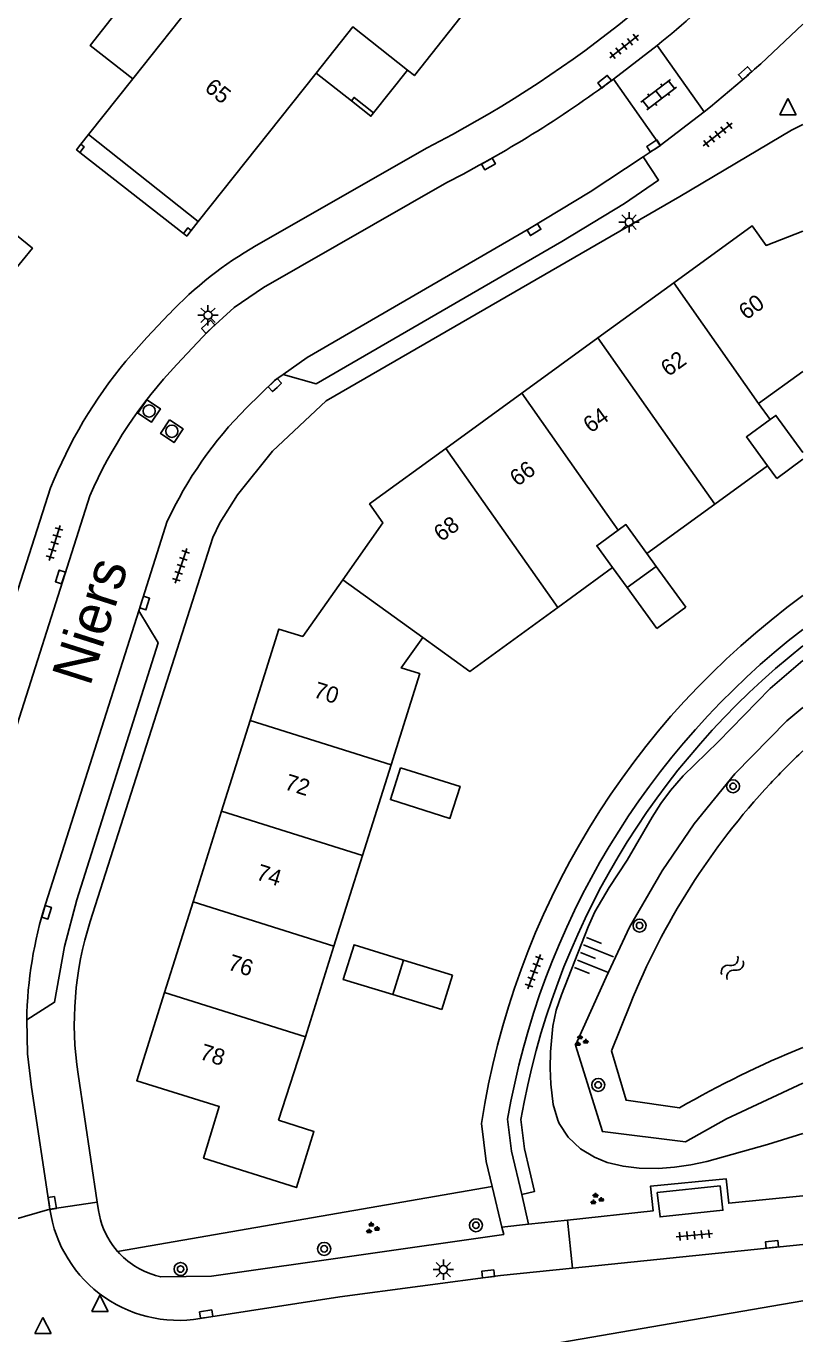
# Model space of a CAD drawing. Extents: x 126000 to 131009, y 393000 to 395500.
# Drawn here: x 130952.3 to 131000, y 394940.2 to 395020.6 of the extents above; entities that cross this region are included whole.
import ezdxf

# ---------------------------------------------------------------- set-up
doc = ezdxf.new("R2010")
doc.units = 0
for name, color, linetype in [('gg-afsc-erfafscheiding', 7, 'Continuous'), ('gg-anno-huisnummerreeks BGT', 7, 'Continuous'), ('gg-anno-openbare ruimte label', 7, 'Continuous'), ('gg-bbg-abri', 7, 'Continuous'), ('gg-bbg-bijgebouw', 7, 'Continuous'), ('gg-bbg-gedigitaliseerde bebouwing', 7, 'Continuous'), ('gg-bbg-gedigitaliseerde bijgebouw', 7, 'Continuous'), ('gg-bbg-hoofdgebouw', 7, 'Continuous'), ('gg-bbg-luifel en loopbrug', 7, 'Continuous'), ('gg-bbg-onder overbouw', 7, 'Continuous'), ('gg-bbg-pand overbouw', 7, 'Continuous'), ('gg-bbg-pilaar onder overbouw', 7, 'Continuous'), ('gg-bbg-pilaar pand', 7, 'Continuous'), ('gg-bbg-tussenscheiding', 7, 'Continuous'), ('gg-knt-BGT kruinlijn', 7, 'Continuous'), ('gg-knt-verharding', 7, 'Continuous'), ('gg-knt-verharding nz', 7, 'Continuous'), ('gg-kntw-beschoeiing', 7, 'Continuous'), ('gg-kwrk-duiker nz buis', 7, 'Continuous'), ('gt-grn-groengrens', 7, 'Continuous'), ('gt-grn-weggrens', 7, 'Continuous'), ('gt-symb-boom', 7, 'Continuous'), ('gt-symb-groenvak', 7, 'Continuous'), ('gt-symb-klinker verharding', 7, 'Continuous'), ('gt-symb-kolk', 7, 'Continuous'), ('gt-symb-lichtmast', 7, 'Continuous'), ('gt-symb-rioolschacht', 7, 'Continuous'), ('gt-symb-talud symbool', 7, 'Continuous'), ('gt-symb-tegel verharding', 7, 'Continuous'), ('gt-symb-waterafsluiter', 7, 'Continuous'), ('gt-symb-watersymbool', 7, 'Continuous')]:
    doc.layers.add(name, color=color, linetype=linetype)

# ---------------------------------------------------------------- blocks, each defined once
blk = doc.blocks.new('gt0-KOLK')
at = {"layer": 'gt-symb-kolk'}
blk.add_lwpolyline([(0, 0), (0.375, 0), (0.375, 0.4), (-0.375, 0.4), (-0.375, 0), (0, 0)], dxfattribs=at)
blk = doc.blocks.new('gt0-TEG1')
at = {"layer": 'gt-symb-tegel verharding'}
for p, q in [((-1.125, 0), (1.125, 0)), ((-0.9, -0.25), (-0.9, 0.25)), ((-0.45, -0.25), (-0.45, 0.25)), ((0, -0.25), (0, 0.25)), ((0.45, -0.25), (0.45, 0.25)), ((0.9, -0.25), (0.9, 0.25))]:
    blk.add_line(p, q, dxfattribs=at)
blk = doc.blocks.new('gt0-KL1')
at = {"layer": 'gt-symb-klinker verharding'}
for p, q in [((-1.15, 0.3), (1.15, 0.3)), ((-1, -0.3), (-1, 0.3)), ((-0.5, 0.3), (-0.5, 0.45)), ((0, -0.3), (0, 0.3)), ((0.5, 0.3), (0.5, 0.45)), ((1, -0.3), (1, 0.3)), ((-1.15, -0.3), (1.15, -0.3)), ((-0.5, -0.45), (-0.5, -0.3)), ((0.5, -0.45), (0.5, -0.3))]:
    blk.add_line(p, q, dxfattribs=at)
blk = doc.blocks.new('gt0-LMAST')
at = {"layer": 'gt-symb-lichtmast'}
for p, q in [((-0.182, 0.173), (-0.447, 0.438)), ((-0.005, 0.246), (-0.005, 0.621)), ((0.172, 0.173), (0.437, 0.438)), ((-0.255, -0.004), (-0.63, -0.004)), ((-0.182, -0.181), (-0.447, -0.446)), ((-0.005, -0.254), (-0.005, -0.629)), ((0.437, -0.446), (0.172, -0.181)), ((0.245, -0.004), (0.62, -0.004))]:
    blk.add_line(p, q, dxfattribs=at)
blk.add_circle((-0.005, -0.004), 0.25, dxfattribs=at)
blk = doc.blocks.new('gt0-BOOM')
at = {"layer": 'gt-symb-boom'}
for radius in [0.4, 0.2]:
    blk.add_circle((0, 0), radius, dxfattribs=at)
blk = doc.blocks.new('gt0-GRVAK')
at = {"layer": 'gt-symb-groenvak'}
for p, q in [((-0.11, 0.189), (-0.228, 0.24)), ((-0.182, 0.153), (0.088, 0.153)), ((-0.091, 0.211), (-0.156, 0.322)), ((-0.047, 0.214), (-0.047, 0.393)), ((-0.004, 0.211), (0.061, 0.322)), ((0.015, 0.189), (0.133, 0.24)), ((0.262, -0.052), (0.197, 0.059)), ((0.305, -0.049), (0.305, 0.13)), ((0.349, -0.052), (0.414, 0.059)), ((-0.245, -0.228), (-0.363, -0.177)), ((-0.318, -0.264), (-0.047, -0.264)), ((-0.226, -0.206), (-0.291, -0.095)), ((-0.183, -0.203), (-0.183, -0.024)), ((-0.139, -0.206), (-0.074, -0.095)), ((-0.12, -0.228), (-0.002, -0.177)), ((0.243, -0.074), (0.125, -0.023)), ((0.17, -0.11), (0.441, -0.11)), ((0.368, -0.074), (0.486, -0.023))]:
    blk.add_line(p, q, dxfattribs=at)
blk = doc.blocks.new('gt0-RS')
at = {"layer": 'gt-symb-rioolschacht'}
blk.add_lwpolyline([(-0.5, -0.5), (0.5, -0.5), (0.5, 0.5), (-0.5, 0.5)], close=True, dxfattribs=at)
blk.add_circle((0, 0), 0.375, dxfattribs=at)
blk = doc.blocks.new('gt0-WAFSL')
at = {"layer": 'gt-symb-waterafsluiter'}
for p, q in [((-0.5, -0.333), (0, 0.667)), ((0, 0.667), (0.5, -0.333)), ((0.5, -0.333), (-0.5, -0.333))]:
    blk.add_line(p, q, dxfattribs=at)
blk = doc.blocks.new('gt0-WA')
at = {"layer": 'gt-symb-watersymbool'}
for centre, start, end in [((-0.323, 0.022), 28.07249, 151.92751), ((0.427, 0.422), 208.07248, 331.92751), ((-0.323, -0.428), 28.07249, 151.92751), ((0.427, -0.028), 208.07248, 331.92751)]:
    blk.add_arc(centre, 0.425, start, end, dxfattribs=at)
blk = doc.blocks.new('gt0-TALUD_1')
at = {"layer": 'gt-symb-talud symbool'}
for p, q in [((-1, -1), (-1, 0)), ((-0.5, -2), (-0.5, 0)), ((0, -1), (0, 0)), ((0.5, -2), (0.5, 0)), ((1, -1), (1, 0))]:
    blk.add_line(p, q, dxfattribs=at)

msp = doc.modelspace()

# ---------------------------------------------------------------- linework, layer by layer
at = {"layer": 'gg-afsc-erfafscheiding'}
msp.add_line((130980.912, 394949.28), (130957.9, 394945.296), dxfattribs=at)
at = {"layer": 'gg-bbg-abri'}
msp.add_lwpolyline([(130991.061, 394948.904), (130991.228, 394947.41), (130995.085, 394947.818), (130994.918, 394949.312), (130991.061, 394948.904)], dxfattribs=at)
at = {"layer": 'gg-bbg-bijgebouw'}
for p, q in [((130998.394, 394992.788), (131000, 394993.964)), ((130992.814, 394984.878), (130991.024, 394983.569)), ((130978.487, 394962.263), (130977.832, 394960.155))]:
    msp.add_line(p, q, dxfattribs=at)
at = {"layer": 'gg-bbg-gedigitaliseerde bebouwing'}
for p, q in [((130958.831, 395017.34), (130956.121, 395013.918)), ((130997.285, 394997.391), (131000, 394999.368)), ((130997.285, 394997.391), (130998.002, 394996.407)), ((130994.59, 394991.2), (130997.832, 394993.561)), ((130990.426, 394988.167), (130994.59, 394991.2)), ((130984.94, 394984.867), (130988.306, 394987.319)), ((130972.949, 394969.623), (130974.701, 394975.199)), ((130971.197, 394964.049), (130972.949, 394969.623)), ((130969.446, 394958.474), (130971.197, 394964.049)), ((130967.784, 394953.363), (130969.446, 394958.474))]:
    msp.add_line(p, q, dxfattribs=at)
for points in [[(130961.69, 395023.37), (130962.87, 395022.44), (130958.831, 395017.34)], [(130976.665, 394983.005), (130979.536, 394980.931), (130984.94, 394984.867)], [(130976.665, 394983.005), (130975.33, 394981.15), (130976.46, 394980.8)], [(130974.701, 394975.199), (130976.461, 394980.8), (130976.46, 394980.8)]]:
    msp.add_lwpolyline(points, dxfattribs=at)
at = {"layer": 'gg-bbg-gedigitaliseerde bijgebouw'}
for p, q in [((130998.394, 394992.788), (130997.832, 394993.561)), ((130990.426, 394988.167), (130990.993, 394987.386)), ((130989.203, 394986.085), (130988.306, 394987.319)), ((130990.993, 394987.386), (130992.814, 394984.878)), ((130991.024, 394983.569), (130989.203, 394986.085)), ((130975.459, 394963.196), (130978.487, 394962.263)), ((130977.832, 394960.155), (130974.804, 394961.072))]:
    msp.add_line(p, q, dxfattribs=at)
for points in [[(130951.407, 395005.377), (130947.91, 395008.209), (130949.169, 395009.763), (130952.666, 395006.932), (130951.407, 395005.377)], [(130998.002, 394996.407), (130998.35, 394996.66), (131000, 394994.373)], [(130975.287, 394975.015), (130974.667, 394973.055), (130978.32, 394971.9), (130978.942, 394973.866), (130975.287, 394975.015)], [(130974.804, 394961.072), (130971.77, 394961.99), (130972.43, 394964.13), (130975.459, 394963.196)]]:
    msp.add_lwpolyline(points, dxfattribs=at)
at = {"layer": 'gg-bbg-hoofdgebouw'}
for p, q in [((130962.857, 395008.571), (130970.095, 395017.689)), ((130992.065, 395004.81), (130987.4, 395001.418)), ((130982.733, 394998.023), (130987.4, 395001.418)), ((130982.733, 394998.023), (130978.069, 394994.631)), ((130966.045, 394977.915), (130964.293, 394972.341)), ((130964.293, 394972.341), (130962.541, 394966.767)), ((130962.541, 394966.767), (130960.788, 394961.192))]:
    msp.add_line(p, q, dxfattribs=at)
for points in [[(130968.646, 395031.434), (130980.017, 395022.471), (130976.134, 395017.539), (130975.709, 395017.875)], [(130992.065, 395004.81), (130996.886, 395008.316), (130997.746, 395007.102), (131000, 395007.974)], [(130971.733, 394986.568), (130974.193, 394990.056), (130973.384, 394991.224), (130978.069, 394994.631)], [(130971.733, 394986.568), (130969.273, 394983.079), (130967.81, 394983.531), (130966.045, 394977.915)], [(130960.788, 394961.192), (130959.085, 394955.773), (130964.153, 394954.199), (130963.186, 394951.028), (130968.889, 394949.21), (130969.962, 394952.664), (130967.784, 394953.363)]]:
    msp.add_lwpolyline(points, dxfattribs=at)
at = {"layer": 'gg-bbg-luifel en loopbrug'}
msp.add_lwpolyline([(130961.69, 395023.37), (130960.231, 395024.516), (130956.211, 395019.399), (130958.831, 395017.34)], dxfattribs=at)
at = {"layer": 'gg-bbg-onder overbouw'}
msp.add_line((130962.857, 395008.571), (130956.121, 395013.918), dxfattribs=at)
msp.add_lwpolyline([(130970.095, 395017.689), (130972.35, 395020.529), (130975.709, 395017.875)], dxfattribs=at)
at = {"layer": 'gg-bbg-pand overbouw'}
for p, q in [((130973.632, 395015.247), (130975.709, 395017.875)), ((130972.27, 395015.992), (130970.095, 395017.689)), ((130955.648, 395013.323), (130956.121, 395013.918)), ((130961.945, 395007.84), (130955.585, 395012.824)), ((130962.416, 395008.015), (130962.857, 395008.571))]:
    msp.add_line(p, q, dxfattribs=at)
at = {"layer": 'gg-bbg-pilaar onder overbouw'}
for points in [[(130973.632, 395015.247), (130972.431, 395016.196), (130972.27, 395015.992)], [(130955.585, 395012.824), (130955.852, 395013.161), (130955.648, 395013.323)], [(130961.945, 395007.84), (130962.212, 395008.177), (130962.416, 395008.015)]]:
    msp.add_lwpolyline(points, dxfattribs=at)
at = {"layer": 'gg-bbg-pilaar pand'}
for points in [[(130972.27, 395015.992), (130973.47, 395015.043), (130973.632, 395015.247)], [(130955.648, 395013.323), (130955.381, 395012.986), (130955.585, 395012.824)], [(130962.416, 395008.015), (130962.148, 395007.678), (130961.945, 395007.84)]]:
    msp.add_lwpolyline(points, dxfattribs=at)
at = {"layer": 'gg-bbg-tussenscheiding'}
for p, q in [((130992.065, 395004.81), (130997.285, 394997.391)), ((130978.069, 394994.631), (130984.94, 394984.867)), ((130990.993, 394987.386), (130989.203, 394986.085)), ((130971.733, 394986.568), (130976.665, 394983.005)), ((130966.045, 394977.915), (130974.701, 394975.199)), ((130964.293, 394972.341), (130972.949, 394969.623)), ((130962.541, 394966.767), (130971.197, 394964.049)), ((130975.459, 394963.196), (130974.804, 394961.072)), ((130960.788, 394961.192), (130969.446, 394958.474))]:
    msp.add_line(p, q, dxfattribs=at)
for points in [[(130994.59, 394991.2), (130992.623, 394993.995), (130987.4, 395001.418)], [(130982.733, 394998.023), (130987.959, 394990.598), (130988.657, 394989.607)], [(130997.832, 394993.561), (130996.537, 394995.342), (130998.002, 394996.407)], [(130988.657, 394989.607), (130989.13, 394989.95), (130990.426, 394988.167)], [(130988.306, 394987.319), (130987.34, 394988.65), (130988.657, 394989.607)]]:
    msp.add_lwpolyline(points, dxfattribs=at)
at = {"layer": 'gg-knt-BGT kruinlijn'}
msp.add_lwpolyline([(131000, 394952.542), (130997.827, 394951.855), (130994.093, 394950.823), (130993.117, 394950.606), (130992.125, 394950.458), (130991.126, 394950.386), (130989.949, 394950.407), (130988.953, 394950.525), (130987.98, 394950.762), (130987.197, 394951.074), (130986.338, 394951.594), (130985.585, 394952.306), (130985.037, 394953.145), (130984.943, 394953.357), (130984.668, 394954.319), (130984.52, 394955.559), (130984.479, 394956.559), (130984.495, 394957.557), (130984.647, 394959.128), (130984.853, 394960.105), (130985.164, 394961.064), (130986.814, 394965.244), (130987.227, 394966.149), (130988.107, 394967.654), (130989.199, 394969.338), (130990.741, 394971.967), (130991.278, 394972.807), (130991.863, 394973.608), (130992.653, 394974.509), (130994.804, 394976.613), (130997.994, 394979.877), (131000, 394981.607)], dxfattribs=at)
at = {"layer": 'gg-knt-verharding'}
for p, q in [((130991.046, 395019.39), (130988.372, 395017.321)), ((130993.934, 395015.313), (130991.046, 395019.39)), ((130988.372, 395017.321), (130991.243, 395013.242)), ((130993.934, 395015.313), (130991.243, 395013.242)), ((130976.913, 395013.105), (130966.424, 395007.099)), ((130991.243, 395013.242), (130990.182, 395012.54)), ((130953.79, 394992.211), (130946.232, 394968.749)), ((130956.193, 394991.722), (130948.693, 394968.141)), ((130959.21, 394984.663), (130960.956, 394990.154)), ((130956.653, 394948.327), (130955.471, 394956.19)), ((130980.912, 394949.28), (130981.517, 394946.789)), ((130982.731, 394948.788), (130983.156, 394946.964)), ((130956.73, 394947.814), (130956.653, 394948.327)), ((130985.535, 394947.218), (130983.156, 394946.964)), ((130957.9, 394945.296), (130957.617, 394945.649)), ((130985.844, 394944.263), (131000, 394945.713))]:
    msp.add_line(p, q, dxfattribs=at)
for points in [[(130956.222, 394965.564), (130963.756, 394989.149), (130964.176, 394990.065), (130965.271, 394991.774), (130967.42, 394994.462), (130970.71, 394997.554), (130992.44, 395010.113), (130999.312, 395014.198), (131000, 395014.538)], [(130990.182, 395012.54), (130991.139, 395011.118), (130989.044, 395009.688), (130985.202, 395007.349), (130970.109, 394998.602), (130968.076, 394999.183)], [(130978.128, 395010.969), (130966.873, 395004.521), (130965.061, 395003.298), (130963.448, 395001.822), (130961.536, 394999.795)], [(130961.061, 395002.885), (130959.702, 395001.451), (130958.416, 395000)], [(130965.818, 394997.122), (130967.552, 394998.811), (130968.076, 394999.183)], [(130959.21, 394984.663), (130960.404, 394982.692), (130955.408, 394966.901), (130954.636, 394964.021), (130954.036, 394960.597), (130952.323, 394959.521)], [(130952.323, 394959.521), (130952.377, 394957.442), (130952.604, 394955.374), (130953.743, 394947.89)], [(130980.255, 394953.156), (130980.537, 394950.825), (130980.912, 394949.28)], [(130981.862, 394953.408), (130982.111, 394951.445), (130982.731, 394948.788)], [(130985.535, 394947.218), (130990.795, 394947.781), (130990.637, 394949.291), (130995.288, 394949.756), (130995.446, 394948.251), (131000, 394948.71)], [(130960.227, 394943.819), (130960.554, 394943.724), (130963.669, 394943.779), (130981.628, 394946.333), (130981.517, 394946.789)], [(130963.375, 394941.239), (130971.552, 394942.501), (130981.417, 394943.808), (130985.844, 394944.263)]]:
    msp.add_lwpolyline(points, dxfattribs=at)
for centre, radius, start, end in [((130944.785, 395076.159), 70.767, 297.00055, 319.70297), ((130944.038, 395077.283), 74.575, 309.07605, 318.62669), ((130942.794, 395078.942), 81.633, 308.78921, 314.48842), ((130944.212, 395077.102), 74.323, 297.15066, 306.45298), ((130978.097, 394986.724), 23.482, 119.80811, 136.50918), ((130980.838, 394981.415), 29.123, 140.34555, 158.24107), ((130982.15, 394980.348), 28.339, 136.66745, 156.33652), ((130983.324, 394979.727), 24.679, 135.18167, 155.00665), ((131029.126, 394945.627), 49.447, 126.08779, 171.24194), ((131029.528, 394945.209), 48.366, 127.62624, 170.23993), ((130975.937, 394959.267), 20.696, 162.28761, 188.55143), ((130961.65, 394949.042), 7.991, 188.28596, 282.46305), ((130961.598, 394948.544), 4.922, 188.52949, 216.02831), ((130961.592, 394948.542), 4.916, 221.31591, 253.87563)]:
    msp.add_arc(centre, radius, start, end, dxfattribs=at)
at = {"layer": 'gg-knt-verharding nz'}
for p, q in [((130959.21, 394984.663), (130953.493, 394966.682)), ((130985.535, 394947.218), (130985.844, 394944.263))]:
    msp.add_line(p, q, dxfattribs=at)
msp.add_lwpolyline([(130968.076, 394999.183), (130969.539, 395000.223), (130983.217, 395008.147), (130986.944, 395010.396), (130990.182, 395012.54)], dxfattribs=at)
msp.add_arc((130977.247, 394959.125), 24.927, 162.35205, 179.08938, dxfattribs=at)
at = {"layer": 'gg-kntw-beschoeiing'}
msp.add_line((130989.395, 394960.47), (130988.252, 394957.618), dxfattribs=at)
msp.add_lwpolyline([(130988.252, 394957.618), (130989.137, 394954.583), (130992.424, 394954.11)], dxfattribs=at)
for centre, radius, start, end in [((131029.773, 394944.516), 43.372, 133.34994, 137.08053), ((131030.153, 394944.136), 43.909, 137.05518, 158.16145), ((131024.191, 394898.941), 63.662, 112.33365, 119.93411)]:
    msp.add_arc(centre, radius, start, end, dxfattribs=at)
at = {"layer": 'gg-kwrk-duiker nz buis'}
msp.add_lwpolyline([(130822.174, 394911.58), (130824.323, 394911.997), (131000, 394942.261)], dxfattribs=at)
at = {"layer": 'gt-grn-groengrens'}
for points in [[(131000, 394955.631), (130995.315, 394953.437), (130992.785, 394952.03), (130987.689, 394952.658), (130986.042, 394957.956), (130987.92, 394962.146), (130989.346, 394965.212), (130991.353, 394968.684), (130993.322, 394971.558), (130995.822, 394974.637), (130999.008, 394977.9), (131000, 394978.707)], [(130982.671, 394953.39), (130982.899, 394951.587), (130983.51, 394948.97), (130982.731, 394948.788)]]:
    msp.add_lwpolyline(points, dxfattribs=at)
msp.add_arc((131029.528, 394945.209), 47.565, 128.3731, 170.09675, dxfattribs=at)
at = {"layer": 'gt-grn-weggrens'}
for p, q in [((130948.912, 394946.485), (130953.743, 394947.89)), ((130953.743, 394947.89), (130956.653, 394948.327)), ((130983.156, 394946.964), (130981.517, 394946.789))]:
    msp.add_line(p, q, dxfattribs=at)

# ---------------------------------------------------------------- block references
at = {"layer": 'gt-symb-boom'}
for p in [(130995.71, 394973.87), (130989.971, 394965.311), (130987.43, 394955.518), (130979.92, 394946.896), (130970.594, 394945.447), (130961.774, 394944.21)]:
    msp.add_blockref('gt0-BOOM', p, dxfattribs=at)
at = {"layer": 'gt-symb-groenvak'}
for p in [(130986.36, 394958.22), (130987.313, 394948.502), (130973.536, 394946.712)]:
    msp.add_blockref('gt0-GRVAK', p, dxfattribs=at)
at = {"layer": 'gt-symb-klinker verharding', "rotation": 37.72926988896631}
msp.add_blockref('gt0-KL1', (130991.147, 395016.369), dxfattribs=at)
at = {"layer": 'gt-symb-kolk'}
for p, rotation in [((130996.588, 395017.54), 41.39080239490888), ((130987.943, 395017.01), 38.6687537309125), ((130990.941, 395013.051), 32.95900987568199), ((130980.786, 395011.941), 29.282828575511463), ((130983.38, 395008.246), -148.99693247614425), ((130963.614, 395001.964), 43.94658952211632), ((130967.696, 394998.381), 42.851908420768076), ((130954.58, 394986.676), 72.05443694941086), ((130959.377, 394985.189), -107.69230089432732), ((130953.344, 394966.18), -106.26020470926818), ((130953.69, 394948.229), -80.905195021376), ((130998.122, 394945.526), 5.796100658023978), ((130980.688, 394943.715), 6.388313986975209), ((130963.375, 394941.239), 8.802804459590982)]:
    msp.add_blockref('gt0-KOLK', p, dxfattribs=dict(at, rotation=rotation))
at = {"layer": 'gt-symb-lichtmast'}
for p in [(130989.333, 395008.539), (130963.458, 395002.822), (130977.923, 394944.176)]:
    msp.add_blockref('gt0-LMAST', p, dxfattribs=at)
at = {"layer": 'gt-symb-rioolschacht'}
for p, rotation in [((130959.84, 394996.932), -123.49940007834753), ((130961.237, 394995.689), -123.49940007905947)]:
    msp.add_blockref('gt0-RS', p, dxfattribs=dict(at, rotation=rotation))
at = {"layer": 'gt-symb-talud symbool', "xscale": 0.9996009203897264, "yscale": 0.9996009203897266, "rotation": 68.33696013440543}
msp.add_blockref('gt0-TALUD_1', (130986.333, 394963.66), dxfattribs=at)
at = {"layer": 'gt-symb-tegel verharding'}
for p, rotation in [((130989.026, 395019.339), 38.257016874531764), ((130994.77, 395013.921), 38.25701687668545), ((130954.035, 394988.82), 72.41690287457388), ((130961.799, 394987.42), 71.69193184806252), ((130983.489, 394962.472), -110.48229689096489), ((130993.337, 394946.296), 5.163306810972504)]:
    msp.add_blockref('gt0-TEG1', p, dxfattribs=dict(at, rotation=rotation))
at = {"layer": 'gt-symb-waterafsluiter'}
for p in [(130999.085, 395015.46), (130956.822, 394941.933), (130953.315, 394940.573)]:
    msp.add_blockref('gt0-WAFSL', p, dxfattribs=at)
at = {"layer": 'gt-symb-watersymbool', "rotation": 49.33659613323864}
msp.add_blockref('gt0-WA', (130995.639, 394962.682), dxfattribs=at)

# ---------------------------------------------------------------- texts
at = {"layer": 'gg-anno-huisnummerreeks BGT'}
for s, rotation, p in [('65', 321.5, (130963.187, 395016.67)), ('60', 36, (130996.525, 395002.491)), ('62', 36, (130991.738, 394999.009)), ('64', 36, (130986.97, 394995.541)), ('66', 36, (130982.463, 394992.263)), ('68', 36, (130977.788, 394988.864)), ('70', 342.5, (130969.88, 394979.367)), ('72', 342.5, (130968.1, 394973.706)), ('74', 342.5, (130966.358, 394968.163)), ('76', 342.5, (130964.616, 394962.623)), ('78', 342.5, (130962.888, 394957.126))]:
    msp.add_text(s, height=1, rotation=rotation, dxfattribs=at).set_placement(p)
at = {"layer": 'gg-anno-openbare ruimte label'}
msp.add_text('Niers', height=2.5, rotation=72.3, dxfattribs=at).set_placement((130956.204, 394979.954))

doc.saveas('drawing.dxf')
